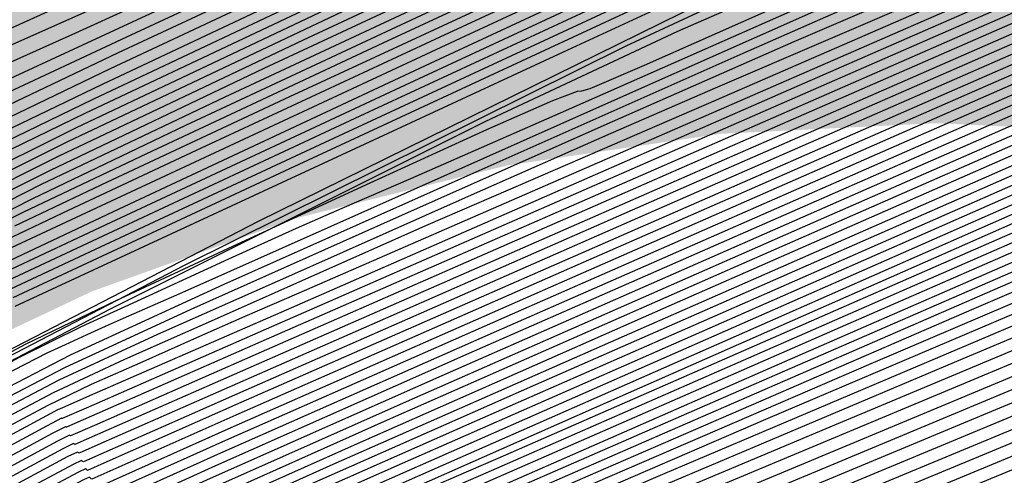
# Model space of a CAD drawing. Extents: x 3249832 to 3255657, y 13789405 to 13793316.
# Tile 404 of 656: x 3254711.84 to 3254715.19, y 13790594.18 to 13790595.73. Entities that reach past the tile are written whole.
import ezdxf

# ---------------------------------------------------------------- set-up
doc = ezdxf.new("R2010")
doc.units = 0
doc.header["$LTSCALE"] = 100
doc.header["$MEASUREMENT"] = 0
doc.linetypes.add('DASHED', pattern=[0.75, 0.5, -0.25])
for name, color, linetype in [('GRATIO_CON', 10, 'CONTINUOUS'), ('GRATIO_ICON', 7, 'CONTINUOUS'), ('PLAN', 7, 'CONTINUOUS'), ('TARGETS_EAST', 7, 'CONTINUOUS')]:
    doc.layers.add(name, color=color, linetype=linetype)

# ---------------------------------------------------------------- blocks, each defined once
blk = doc.blocks.new('Gratio_032316_contours')
at = {"layer": 'GRATIO_CON', "color": 1, "linetype": 'Continuous', "flags": 128}
for points in [[(3254727.9526, 13790603.1164), (3254724.0768, 13790601.3194), (3254720.0804, 13790599.4699), (3254716.6309, 13790597.8801), (3254714.2379, 13790596.7874), (3254712.7804, 13790596.1306), (3254711.9794, 13790595.7737), (3254711.5817, 13790595.5945), (3254711.4356, 13790595.5255), (3254711.415, 13790595.5127), (3254711.415, 13790595.5127), (3254711.2861, 13790595.4433), (3254710.3844, 13790594.968), (3254707.9373, 13790593.6786), (3254703.5595, 13790591.3695), (3254698.4131, 13790588.6459), (3254694.0471, 13790586.3158), (3254691.6227, 13790584.9859)], [(3254730.3084, 13790604.1721), (3254727.0707, 13790602.6719), (3254723.1549, 13790600.8562), (3254719.158, 13790599.0055), (3254715.7966, 13790597.4536), (3254713.6068, 13790596.4499), (3254712.4047, 13790595.9055), (3254711.826, 13790595.6471), (3254711.5529, 13790595.5241), (3254711.4526, 13790595.4767), (3254711.4383, 13790595.468), (3254711.4383, 13790595.468), (3254711.4379, 13790595.467), (3254711.4369, 13790595.4675), (3254711.4355, 13790595.4695), (3254711.3099, 13790595.4074), (3254710.4417, 13790594.9542), (3254708.089, 13790593.7175), (3254703.8816, 13790591.4998), (3254698.9359, 13790588.883), (3254694.7403, 13790586.6439), (3254692.4106, 13790585.366)], [(3254728.6217, 13790603.3192), (3254725.3069, 13790601.783), (3254721.3112, 13790599.9299), (3254717.3134, 13790598.0766), (3254714.128, 13790596.6005), (3254712.3446, 13790595.7747), (3254711.6532, 13790595.4553), (3254711.5192, 13790595.394), (3254711.4954, 13790595.3834), (3254711.4864, 13790595.3795), (3254711.4843, 13790595.3793), (3254711.4843, 13790595.3793), (3254711.4827, 13790595.3805), (3254711.4801, 13790595.3833), (3254711.4763, 13790595.3886), (3254711.3577, 13790595.3369), (3254710.5568, 13790594.9264), (3254708.3927, 13790593.7951), (3254704.5257, 13790591.7604), (3254699.9814, 13790589.3573)], [(3254727.8206, 13790602.9123), (3254724.5674, 13790601.4046), (3254720.7057, 13790599.6135), (3254716.8813, 13790597.8399), (3254713.8626, 13790596.4391), (3254712.2024, 13790595.6672), (3254711.5911, 13790595.3814), (3254711.5038, 13790595.3394), (3254711.5028, 13790595.3395), (3254711.5003, 13790595.3422), (3254711.4961, 13790595.3486), (3254711.4961, 13790595.3486), (3254711.3814, 13790595.3017), (3254710.6143, 13790594.9125), (3254708.5445, 13790593.8339), (3254704.8478, 13790591.8906), (3254700.5042, 13790589.5944), (3254696.8199, 13790587.6284), (3254694.7742, 13790586.5063), (3254694.0373, 13790586.0614), (3254693.9526, 13790585.9574), (3254693.8949, 13790585.872), (3254693.3649, 13790585.54), (3254691.8947, 13790584.7105)], [(3254729.5021, 13790603.6456), (3254727.0294, 13790602.5099), (3254723.8613, 13790601.0416), (3254720.1745, 13790599.3316), (3254716.5643, 13790597.6566), (3254713.7307, 13790596.34), (3254712.1749, 13790595.6136), (3254711.6031, 13790595.3425), (3254711.5224, 13790595.3004), (3254711.5224, 13790595.299), (3254711.5203, 13790595.3013), (3254711.5158, 13790595.3087), (3254711.5158, 13790595.3087), (3254711.4051, 13790595.2666), (3254710.6719, 13790594.8986), (3254708.6964, 13790593.8727), (3254705.1698, 13790592.0209), (3254701.0269, 13790589.8315)], [(3254728.6941, 13790603.236), (3254726.2382, 13790602.1076), (3254723.1552, 13790600.6787), (3254719.6433, 13790599.0496), (3254716.2472, 13790597.4733), (3254713.5988, 13790596.2409), (3254712.1474, 13790595.5599), (3254711.615, 13790595.3036), (3254711.5411, 13790595.2615), (3254711.5419, 13790595.2584), (3254711.5403, 13790595.2605), (3254711.5355, 13790595.2688), (3254711.5355, 13790595.2688), (3254711.4288, 13790595.2315), (3254710.7294, 13790594.8847), (3254708.8482, 13790593.9115), (3254705.4919, 13790592.1512), (3254701.5497, 13790590.0686)], [(3254728.8206, 13790603.1964), (3254727.0782, 13790602.4168), (3254724.6557, 13790601.3029), (3254721.743, 13790599.9528), (3254718.5808, 13790598.4857), (3254715.613, 13790597.1071), (3254713.3343, 13790596.0441), (3254712.0909, 13790595.4565), (3254711.6344, 13790595.2354), (3254711.5678, 13790595.2046), (3254711.4723, 13790595.1695), (3254710.8425, 13790594.8609), (3254709.151, 13790593.9907), (3254709.151, 13790593.9907), (3254706.1358, 13790592.4122), (3254702.5952, 13790590.5428), (3254699.5927, 13790588.9411), (3254697.9256, 13790588.0266), (3254697.3251, 13790587.6641), (3254697.2562, 13790587.5793), (3254697.1911, 13790587.5), (3254696.6332, 13790587.161), (3254695.0929, 13790586.2993), (3254692.3264, 13790584.7822)], [(3254728.025, 13790602.7938), (3254726.2703, 13790602.0072), (3254723.8645, 13790600.9006), (3254721.0369, 13790599.5898), (3254718.0495, 13790598.2038), (3254715.2956, 13790596.9245), (3254713.2014, 13790595.9473), (3254712.0612, 13790595.4081), (3254711.6427, 13790595.2051), (3254711.5815, 13790595.1768), (3254711.4914, 13790595.1438), (3254710.8972, 13790594.8527), (3254709.3016, 13790594.032), (3254709.3016, 13790594.032), (3254706.4575, 13790592.5433), (3254703.1179, 13790590.78)], [(3254727.2294, 13790602.3913), (3254725.4623, 13790601.5976), (3254723.0733, 13790600.4983), (3254720.3308, 13790599.2269), (3254717.5183, 13790597.9219), (3254714.9783, 13790596.7419), (3254713.0685, 13790595.8505), (3254712.0318, 13790595.3593), (3254711.6529, 13790595.1712), (3254711.6018, 13790595.137), (3254711.6032, 13790595.1327), (3254711.6019, 13790595.1342), (3254711.5971, 13790595.1426), (3254711.5102, 13790595.1165), (3254710.9512, 13790594.8447), (3254709.4518, 13790594.0736), (3254709.4518, 13790594.0736), (3254706.7791, 13790592.6743), (3254703.6406, 13790591.0173)], [(3254727.4139, 13790602.3973), (3254726.4339, 13790601.9887), (3254724.6544, 13790601.188), (3254722.2821, 13790600.0959), (3254719.6248, 13790598.8639), (3254716.987, 13790597.64), (3254714.661, 13790596.5593), (3254712.9356, 13790595.7538), (3254712.0022, 13790595.311), (3254711.6611, 13790595.1411), (3254711.6151, 13790595.11), (3254711.6164, 13790595.106), (3254711.6149, 13790595.1075), (3254711.6102, 13790595.1155), (3254711.5288, 13790595.0911), (3254711.0056, 13790594.8367), (3254709.6022, 13790594.115), (3254709.6022, 13790594.115), (3254707.1007, 13790592.8054), (3254704.1633, 13790591.2545)], [(3254723.0385, 13790600.3688), (3254720.6996, 13790599.2913), (3254718.2126, 13790598.138), (3254715.9245, 13790597.0762), (3254714.0263, 13790596.1941), (3254712.6698, 13790595.5602), (3254711.9429, 13790595.2143), (3254711.6775, 13790595.0809), (3254711.6419, 13790595.0559), (3254711.6426, 13790595.0526), (3254711.6409, 13790595.0541), (3254711.6365, 13790595.0612), (3254711.5661, 13790595.0402), (3254711.1144, 13790594.8207), (3254709.9031, 13790594.1978), (3254709.9031, 13790594.1978), (3254707.744, 13790593.0675), (3254705.2087, 13790591.7289), (3254703.0587, 13790590.5819)], [(3254722.2305, 13790599.9592), (3254719.9084, 13790598.8889), (3254717.5065, 13790597.775), (3254715.3932, 13790596.7943), (3254713.7089, 13790596.0115), (3254712.5368, 13790595.4634), (3254711.913, 13790595.166), (3254711.6853, 13790595.051), (3254711.6548, 13790595.0291), (3254711.6554, 13790595.0261), (3254711.6537, 13790595.0275), (3254711.6495, 13790595.0341), (3254711.5846, 13790595.0148), (3254711.1687, 13790594.8127), (3254710.0535, 13790594.2392), (3254710.0535, 13790594.2392), (3254708.0657, 13790593.1985), (3254705.7314, 13790591.9661), (3254703.7519, 13790590.91)], [(3254721.4226, 13790599.5496), (3254719.1172, 13790598.4866), (3254716.8004, 13790597.4121), (3254714.862, 13790596.5124), (3254713.3915, 13790595.8289), (3254712.4037, 13790595.3668), (3254711.8829, 13790595.1179), (3254711.6929, 13790595.0213), (3254711.6674, 13790595.0025), (3254711.6679, 13790594.9997), (3254711.6663, 13790595.001), (3254711.6625, 13790595.007), (3254711.6032, 13790594.9894), (3254711.2231, 13790594.8047), (3254710.204, 13790594.2806), (3254710.204, 13790594.2806), (3254708.3873, 13790593.3296), (3254706.2541, 13790592.2033), (3254704.4451, 13790591.2382), (3254703.4407, 13790590.6872)], [(3254722.456, 13790599.9757), (3254720.6146, 13790599.14), (3254718.326, 13790598.0843), (3254716.0943, 13790597.0491), (3254714.3307, 13790596.2305), (3254713.0741, 13790595.6466), (3254712.2705, 13790595.2711), (3254711.8525, 13790595.072), (3254711.7002, 13790594.9948)], [(3254721.91, 13790599.6255), (3254720.8648, 13790599.1706), (3254718.9987, 13790598.3208), (3254716.7435, 13790597.2796), (3254714.6821, 13790596.3232), (3254713.2681, 13790595.6668), (3254712.4393, 13790595.2817), (3254712.0042, 13790595.0784), (3254711.7922, 13790594.9774)], [(3254722.261, 13790599.627), (3254721.8037, 13790599.4327), (3254721.6282, 13790599.3706), (3254721.5922, 13790599.3791), (3254721.5168, 13790599.3772), (3254721.0775, 13790599.2081), (3254719.9134, 13790598.6958), (3254717.8445, 13790597.7506), (3254715.4158, 13790596.6283), (3254713.3532, 13790595.6705), (3254712.2011, 13790595.134), (3254711.7772, 13790594.9349)], [(3254722.2989, 13790599.6034), (3254721.4807, 13790599.2434), (3254721.0195, 13790599.0464), (3254720.8431, 13790598.9827), (3254720.8078, 13790598.9895), (3254720.7386, 13790598.9878), (3254720.3348, 13790598.8323), (3254719.2648, 13790598.3613), (3254717.3633, 13790597.4923), (3254715.1309, 13790596.4599), (3254713.2351, 13790595.5782), (3254712.1761, 13790595.083), (3254711.7862, 13790594.8981)], [(3254722.4969, 13790599.6507), (3254721.5263, 13790599.2236), (3254720.7004, 13790598.8597), (3254720.2353, 13790598.6602), (3254720.058, 13790598.5948), (3254720.0235, 13790598.5999), (3254719.9603, 13790598.5984), (3254719.592, 13790598.4565), (3254718.6159, 13790598.0269), (3254716.8813, 13790597.2343), (3254714.8449, 13790596.2927), (3254713.1154, 13790595.4886), (3254712.1493, 13790595.0373), (3254711.7931, 13790594.8698)], [(3254723.1236, 13790599.7999), (3254722.3697, 13790599.4925), (3254721.8125, 13790599.2648), (3254720.9699, 13790598.9001), (3254719.981, 13790598.464), (3254719.1398, 13790598.0923), (3254718.6668, 13790597.8878), (3254718.4878, 13790597.8189), (3254718.4548, 13790597.8208), (3254718.4038, 13790597.8195), (3254718.1064, 13790597.705), (3254717.3182, 13790597.3581), (3254715.9174, 13790596.7181), (3254714.2729, 13790595.958), (3254712.8762, 13790595.3091), (3254712.096, 13790594.9453), (3254711.8084, 13790594.8105)], [(3254723.981, 13790600.1189), (3254722.379, 13790599.437), (3254721.6186, 13790599.1251), (3254721.0567, 13790598.8938), (3254720.2064, 13790598.5249), (3254719.2084, 13790598.0842), (3254718.3595, 13790597.7087), (3254717.8826, 13790597.5016), (3254717.7027, 13790597.431), (3254717.6705, 13790597.4312), (3254717.6256, 13790597.4301), (3254717.3636, 13790597.3292), (3254716.6693, 13790597.0236), (3254715.4354, 13790596.46), (3254713.9869, 13790595.7906), (3254712.7566, 13790595.2193), (3254712.0693, 13790594.8992), (3254711.816, 13790594.7809)], [(3254723.2509, 13790599.7638), (3254721.6344, 13790599.0741), (3254720.8675, 13790598.7576), (3254720.3008, 13790598.5228), (3254719.4429, 13790598.1496), (3254718.4357, 13790597.7044), (3254717.5792, 13790597.325), (3254717.0984, 13790597.1153), (3254716.9177, 13790597.043), (3254716.8862, 13790597.0416), (3254716.8473, 13790597.0406), (3254716.6208, 13790596.9534), (3254716.0204, 13790596.6892), (3254714.9535, 13790596.2019), (3254713.7009, 13790595.6232), (3254712.637, 13790595.1295), (3254712.0427, 13790594.8532), (3254711.8236, 13790594.7512)], [(3254729.0362, 13790602.2469), (3254725.4223, 13790600.6687), (3254722.5208, 13790599.4087), (3254720.8898, 13790598.7112), (3254720.1164, 13790598.3902), (3254719.545, 13790598.1518), (3254718.6794, 13790597.7743), (3254717.6631, 13790597.3246), (3254716.7989, 13790596.9413), (3254716.3142, 13790596.7291), (3254716.1326, 13790596.6551), (3254716.1018, 13790596.652), (3254716.0691, 13790596.6512), (3254715.8781, 13790596.5776), (3254715.3718, 13790596.3549), (3254714.3763, 13790595.892), (3254712.6501, 13790595.0404), (3254709.9349, 13790593.6372), (3254709.9349, 13790593.6372), (3254706.1804, 13790591.6376), (3254702.1699, 13790589.4693)], [(3254727.6949, 13790601.591), (3254724.0148, 13790599.9832), (3254721.0605, 13790598.6984), (3254719.4006, 13790597.9854), (3254718.6142, 13790597.6552), (3254718.0333, 13790597.4097), (3254717.1525, 13790597.0238), (3254716.1178, 13790596.5649), (3254715.2384, 13790596.174), (3254714.7458, 13790595.9567), (3254714.5624, 13790595.8792), (3254714.5332, 13790595.8729), (3254714.5126, 13790595.8724), (3254714.3927, 13790595.8262), (3254714.075, 13790595.6864), (3254713.4228, 13790595.381), (3254712.1474, 13790594.7423), (3254709.9217, 13790593.5786), (3254709.9217, 13790593.5786), (3254706.6321, 13790591.8169), (3254703.0175, 13790589.8588)], [(3254723.3111, 13790599.6404), (3254720.3304, 13790598.3433), (3254718.6559, 13790597.6225), (3254717.8631, 13790597.2878), (3254717.2775, 13790597.0387), (3254716.389, 13790596.6485), (3254715.3452, 13790596.1851), (3254714.4581, 13790595.7903), (3254713.9616, 13790595.5705), (3254713.7773, 13790595.4913), (3254713.7489, 13790595.4833), (3254713.7344, 13790595.4829), (3254713.6501, 13790595.4505), (3254713.4266, 13790595.3522), (3254713.0295, 13790595.1708), (3254712.563, 13790594.9554), (3254712.1664, 13790594.7715), (3254712.1664, 13790594.7715), (3254711.8606, 13790594.6232), (3254711.194, 13790594.2681), (3254709.5969, 13790593.4023), (3254706.7615, 13790591.8624), (3254703.4275, 13790590.0476)], [(3254730.0083, 13790602.5362), (3254726.3537, 13790600.935), (3254722.6073, 13790599.2977), (3254719.6002, 13790597.9882), (3254717.9113, 13790597.2596), (3254717.112, 13790596.9203), (3254716.5216, 13790596.6677), (3254715.6254, 13790596.2733), (3254714.5722, 13790595.8059), (3254713.6768, 13790595.4086), (3254713.1684, 13790595.1856), (3254712.9349, 13790595.0852), (3254712.7788, 13790595.0174), (3254712.5488, 13790594.9129), (3254712.2789, 13790594.7885), (3254712.0491, 13790594.6821), (3254712.0491, 13790594.6821), (3254711.8403, 13790594.5792), (3254711.2364, 13790594.2556), (3254709.7218, 13790593.4342), (3254707.0257, 13790591.97), (3254703.8556, 13790590.2445)], [(3254729.37, 13790602.2224), (3254725.683, 13790600.6071), (3254721.9036, 13790598.9549), (3254718.8701, 13790597.6331), (3254717.1667, 13790596.8967), (3254716.3609, 13790596.5529), (3254715.7658, 13790596.2967), (3254714.8619, 13790595.898), (3254713.7998, 13790595.4257), (3254712.8972, 13790595.0235), (3254712.3907, 13790594.7984), (3254712.1916, 13790594.7105), (3254712.13, 13790594.6835), (3254712.0679, 13790594.6553), (3254711.9947, 13790594.6216), (3254711.9318, 13790594.5926), (3254711.9318, 13790594.5926), (3254711.8201, 13790594.5353), (3254711.2789, 13790594.243), (3254709.8467, 13790593.4662), (3254707.2898, 13790592.0776), (3254704.2836, 13790590.4413), (3254701.7311, 13790589.0438)], [(3254728.0935, 13790601.5949), (3254724.3417, 13790599.9511), (3254720.4961, 13790598.2694), (3254717.4098, 13790596.9228), (3254715.6856, 13790596.1745), (3254714.923, 13790595.8467), (3254714.4712, 13790595.6516), (3254713.8255, 13790595.3666), (3254713.0664, 13790595.0289), (3254712.4208, 13790594.7411), (3254712.4208, 13790594.7411), (3254711.9921, 13790594.5435), (3254711.3887, 13790594.2294), (3254710.0957, 13790593.5297), (3254707.8179, 13790592.2928), (3254705.1398, 13790590.8351), (3254702.8658, 13790589.5901), (3254701.5006, 13790588.8294), (3254700.3504, 13790588.1769), (3254698.4216, 13790587.0943), (3254695.0835, 13790585.2402), (3254691.1578, 13790583.0598)], [(3254727.4553, 13790601.2812), (3254723.6711, 13790599.6231), (3254719.7923, 13790597.9266), (3254716.6797, 13790596.5677), (3254714.9459, 13790595.8138), (3254714.2115, 13790595.4969), (3254713.849, 13790595.3403), (3254713.3639, 13790595.1261), (3254712.7935, 13790594.8724), (3254712.3082, 13790594.6561), (3254712.3082, 13790594.6561), (3254711.973, 13790594.5008), (3254711.4311, 13790594.2169), (3254710.2205, 13790593.5616), (3254708.082, 13790592.4004), (3254705.5678, 13790591.0319), (3254703.4331, 13790589.8632), (3254702.1447, 13790589.1453), (3254701.0168, 13790588.5062), (3254699.0756, 13790587.4179), (3254695.7086, 13790585.5484), (3254691.7488, 13790583.3497)], [(3254729.8748, 13790602.3099), (3254726.817, 13790600.9674), (3254723.0005, 13790599.2951), (3254719.0886, 13790597.5838), (3254715.9495, 13790596.2126), (3254714.2062, 13790595.4531), (3254713.5, 13790595.1471), (3254713.2268, 13790595.0289), (3254712.9023, 13790594.8857), (3254712.5206, 13790594.716), (3254712.1956, 13790594.5712), (3254712.1956, 13790594.5712), (3254711.9539, 13790594.4581), (3254711.4735, 13790594.2045), (3254710.3453, 13790593.5936), (3254708.3462, 13790592.508), (3254705.9959, 13790591.2288), (3254704.0004, 13790590.1363), (3254702.7887, 13790589.4612), (3254701.6833, 13790588.8355), (3254699.7297, 13790587.7415), (3254696.3336, 13790585.8567), (3254692.3397, 13790583.6396)], [(3254729.2625, 13790602.0076), (3254726.1788, 13790600.6537), (3254722.3298, 13790598.9672), (3254718.3848, 13790597.2411), (3254715.2194, 13790595.8575), (3254713.4666, 13790595.0924), (3254712.7885, 13790594.7973), (3254712.6046, 13790594.7176), (3254712.4407, 13790594.6452), (3254712.2478, 13790594.5595), (3254712.083, 13790594.4863), (3254712.083, 13790594.4863), (3254711.9348, 13790594.4153), (3254711.5159, 13790594.192), (3254710.4702, 13790593.6255), (3254708.6103, 13790592.6157), (3254706.424, 13790591.4257), (3254704.5677, 13790590.4094), (3254703.4328, 13790589.7771), (3254702.3497, 13790589.1649), (3254700.3838, 13790588.0651), (3254696.9586, 13790586.165), (3254692.9307, 13790583.9295), (3254689.5148, 13790582.0184)], [(3254728.075, 13790601.4191), (3254725.0273, 13790600.0809), (3254721.271, 13790598.4348), (3254717.4449, 13790596.7603), (3254714.384, 13790595.4213), (3254712.6952, 13790594.6825), (3254712.073, 13790594.4101), (3254711.9841, 13790594.3711), (3254711.9839, 13790594.3712), (3254711.9831, 13790594.3715), (3254711.9816, 13790594.3716), (3254711.9327, 13790594.3461), (3254711.6047, 13790594.169), (3254710.7195, 13790593.6892), (3254710.7195, 13790593.6892), (3254709.1385, 13790592.8309), (3254707.2801, 13790591.8194), (3254705.7023, 13790590.9556), (3254704.7208, 13790590.4089), (3254703.6825, 13790589.8235), (3254701.6919, 13790588.7124), (3254698.2087, 13790586.7815), (3254694.1126, 13790584.5093), (3254690.6385, 13790582.5672)], [(3254727.5005, 13790601.1333), (3254724.5166, 13790599.8229), (3254720.8886, 13790598.2329), (3254717.2183, 13790596.6264), (3254714.2915, 13790595.3459), (3254712.6779, 13790594.6395), (3254712.0835, 13790594.3789), (3254711.9985, 13790594.3415), (3254711.9981, 13790594.3419), (3254711.9971, 13790594.3425), (3254711.9953, 13790594.3429), (3254711.9505, 13790594.3199), (3254711.6513, 13790594.1585), (3254710.8441, 13790593.7211), (3254710.8441, 13790593.7211), (3254709.4025, 13790592.9385), (3254707.7082, 13790592.0163), (3254706.2696, 13790591.2287), (3254705.3649, 13790590.7248), (3254704.3489, 13790590.1529), (3254702.3459, 13790589.036), (3254698.8337, 13790587.0898), (3254694.7036, 13790584.7992), (3254691.2003, 13790582.8416)], [(3254729.3867, 13790601.9249), (3254726.926, 13790600.8474), (3254724.0059, 13790599.565), (3254720.5062, 13790598.0309), (3254716.9917, 13790596.4925), (3254714.199, 13790595.2705), (3254712.6606, 13790594.5966), (3254712.094, 13790594.3478), (3254712.0129, 13790594.312), (3254712.0123, 13790594.3125), (3254712.011, 13790594.3135), (3254712.009, 13790594.3143), (3254711.9683, 13790594.2937), (3254711.6978, 13790594.148), (3254710.9687, 13790593.7529), (3254710.9687, 13790593.7529), (3254709.6666, 13790593.0461), (3254708.1362, 13790592.2132), (3254706.837, 13790591.5019), (3254706.0089, 13790591.0407), (3254705.0153, 13790590.4822), (3254703, 13790589.3596)], [(3254728.8, 13790601.6338), (3254726.3515, 13790600.5616), (3254723.4953, 13790599.307), (3254720.1238, 13790597.829), (3254716.7651, 13790596.3587), (3254714.1065, 13790595.195), (3254712.6433, 13790594.5537), (3254712.1044, 13790594.3166), (3254712.0273, 13790594.2825), (3254712.0265, 13790594.2832), (3254712.0249, 13790594.2845), (3254712.0228, 13790594.2857), (3254711.986, 13790594.2676), (3254711.7444, 13790594.1376), (3254711.0932, 13790593.7848), (3254711.0932, 13790593.7848), (3254709.9307, 13790593.1537), (3254708.5643, 13790592.4101), (3254707.4043, 13790591.775), (3254706.653, 13790591.3566), (3254705.6817, 13790590.8115), (3254703.6541, 13790589.6833)], [(3254727.6266, 13790601.0515), (3254725.2025, 13790599.99), (3254722.4739, 13790598.7911), (3254719.3589, 13790597.4252), (3254716.312, 13790596.091), (3254713.9215, 13790595.0442), (3254712.6087, 13790594.4678), (3254712.1253, 13790594.2544), (3254712.0561, 13790594.2234), (3254712.0547, 13790594.2244), (3254712.0525, 13790594.2265), (3254712.0498, 13790594.2283), (3254712.0498, 13790594.2283), (3254712.0212, 13790594.2151), (3254711.8372, 13790594.1165), (3254711.3423, 13790593.8485), (3254710.4587, 13790593.3689), (3254709.4204, 13790592.8038), (3254708.5389, 13790592.3212), (3254707.9411, 13790591.9884), (3254707.0145, 13790591.4702), (3254704.9622, 13790590.3305), (3254701.3338, 13790588.3229)], [(3254729.3892, 13790601.7773), (3254727.0398, 13790600.7603), (3254724.6281, 13790599.7042), (3254721.9633, 13790598.5332), (3254718.9765, 13790597.2233), (3254716.0854, 13790595.9571), (3254713.829, 13790594.9687), (3254712.5914, 13790594.4249), (3254712.1358, 13790594.2232), (3254712.0705, 13790594.1939), (3254712.0691, 13790594.1951), (3254712.0666, 13790594.1975), (3254712.0638, 13790594.1998), (3254712.0392, 13790594.189), (3254711.8839, 13790594.1061), (3254711.4669, 13790593.8804), (3254711.4669, 13790593.8804), (3254710.7228, 13790593.4765), (3254709.8485, 13790593.0007), (3254709.1062, 13790592.5943), (3254708.5851, 13790592.3043), (3254707.681, 13790591.7995), (3254705.6162, 13790590.6541), (3254701.9588, 13790588.6311)], [(3254728.8165, 13790601.4922), (3254726.4531, 13790600.4692), (3254724.0536, 13790599.4184), (3254721.4526, 13790598.2752), (3254718.5941, 13790597.0214), (3254715.8588, 13790595.8233), (3254713.7365, 13790594.8933), (3254712.574, 13790594.382), (3254712.1462, 13790594.1921), (3254712.0848, 13790594.1643), (3254712.0829, 13790594.1657), (3254712.08, 13790594.1684), (3254712.0769, 13790594.1711), (3254712.0564, 13790594.1627), (3254711.9301, 13790594.0955), (3254711.5913, 13790593.9122), (3254711.5913, 13790593.9122), (3254710.9868, 13790593.5841), (3254710.2765, 13790593.1975), (3254709.6735, 13790592.8674), (3254709.2292, 13790592.6203), (3254708.3474, 13790592.1289), (3254706.2703, 13790590.9778), (3254702.5839, 13790588.9394)], [(3254725.8664, 13790600.178), (3254723.4791, 13790599.1326), (3254720.9419, 13790598.0173), (3254718.2117, 13790596.8195), (3254715.6322, 13790595.6894), (3254713.644, 13790594.8178), (3254712.5568, 13790594.339), (3254712.157, 13790594.1606), (3254712.1002, 13790594.1338), (3254712.0995, 13790594.134), (3254712.0977, 13790594.1359), (3254712.0955, 13790594.1384), (3254712.0932, 13790594.1407), (3254712.0909, 13790594.1426), (3254712.0888, 13790594.1438), (3254712.0733, 13790594.1369), (3254711.9763, 13790594.085), (3254711.7157, 13790593.944)], [(3254724.693, 13790599.5957), (3254722.3301, 13790598.5609), (3254719.9206, 13790597.5014), (3254717.4469, 13790596.4157), (3254715.179, 13790595.4217), (3254713.459, 13790594.667), (3254712.5222, 13790594.2531), (3254712.1781, 13790594.0981), (3254712.1297, 13790594.0737), (3254712.1295, 13790594.0732), (3254712.128, 13790594.0747), (3254712.1254, 13790594.0773), (3254712.1165, 13790594.0775), (3254712.0747, 13790594.0599), (3254711.968, 13790594.006), (3254711.7806, 13790593.9065), (3254711.5615, 13790593.7882), (3254711.3758, 13790593.6868), (3254711.3758, 13790593.6868), (3254711.1614, 13790593.568), (3254710.3466, 13790593.1169), (3254708.2325, 13790591.9486), (3254704.459, 13790589.8642), (3254700.0222, 13790587.4082)], [(3254726.5259, 13790600.3518), (3254724.1062, 13790599.3046), (3254721.7556, 13790598.2751), (3254719.4099, 13790597.2434), (3254717.0644, 13790596.2138), (3254714.9524, 13790595.2878), (3254713.3665, 13790594.5915), (3254712.5049, 13790594.2102), (3254712.1887, 13790594.0668), (3254712.1445, 13790594.0437), (3254712.1445, 13790594.0428), (3254712.1431, 13790594.044), (3254712.1402, 13790594.0467), (3254712.1348, 13790594.0496), (3254712.121, 13790594.0481), (3254712.0917, 13790594.0371), (3254712.0917, 13790594.0371), (3254712.0437, 13790594.0138), (3254711.9888, 13790593.9849), (3254711.9428, 13790593.9599), (3254711.8053, 13790593.8839)], [(3254728.4581, 13790601.1322), (3254725.9533, 13790600.0668), (3254723.5195, 13790599.0134), (3254721.1811, 13790597.9893), (3254718.8992, 13790596.9855), (3254716.682, 13790596.0119), (3254714.7258, 13790595.154), (3254713.274, 13790594.5161), (3254712.4875, 13790594.1673), (3254712.1986, 13790594.0362), (3254712.1568, 13790594.0159), (3254712.154, 13790594.0172), (3254712.1496, 13790594.0208), (3254712.1454, 13790594.025), (3254712.1454, 13790594.025), (3254712.1424, 13790594.0282), (3254712.1406, 13790594.0302), (3254712.1397, 13790594.0313), (3254712.0294, 13790593.9709), (3254711.2596, 13790593.5459), (3254709.1704, 13790592.3925), (3254705.4322, 13790590.3282), (3254701.0369, 13790587.8958)], [(3254727.9043, 13790600.8552), (3254725.3806, 13790599.7817), (3254722.9328, 13790598.7223), (3254720.6067, 13790597.7035), (3254718.3886, 13790596.7275), (3254716.2996, 13790595.81), (3254714.4992, 13790595.0201), (3254713.1815, 13790594.4407), (3254712.4703, 13790594.1244), (3254712.2093, 13790594.0047), (3254712.1722, 13790593.9853), (3254712.1704, 13790593.9856), (3254712.1669, 13790593.9885), (3254712.1629, 13790593.9927), (3254712.1629, 13790593.9927), (3254712.1592, 13790593.9971), (3254712.1562, 13790594.0008), (3254712.1542, 13790594.0033), (3254712.0466, 13790593.9452), (3254711.2994, 13790593.5325), (3254709.272, 13790592.4126), (3254705.6441, 13790590.4089), (3254701.3784, 13790588.0481)], [(3254729.1474, 13790601.2807), (3254726.7967, 13790600.3012), (3254724.2353, 13790599.2115), (3254721.7594, 13790598.14), (3254719.4577, 13790597.1319), (3254717.3672, 13790596.2116), (3254715.5348, 13790595.4061), (3254714.0461, 13790594.7524), (3254712.9965, 13790594.2898), (3254712.4356, 13790594.0386), (3254712.2297, 13790593.9434), (3254712.1993, 13790593.9293), (3254712.195, 13790593.9336), (3254712.1891, 13790593.9407), (3254712.1839, 13790593.9467), (3254712.1839, 13790593.9467), (3254712.0812, 13790593.8936), (3254711.3791, 13790593.5056), (3254709.4751, 13790592.4528), (3254706.0678, 13790590.5702), (3254702.0613, 13790588.3526)], [(3254728.6107, 13790601.0112), (3254726.2429, 13790600.0242), (3254723.6627, 13790598.9264), (3254721.1727, 13790597.8488), (3254718.8832, 13790596.846), (3254716.8566, 13790595.9536), (3254715.1524, 13790595.2042), (3254713.8195, 13790594.6186), (3254712.9039, 13790594.2144), (3254712.4183, 13790593.9958), (3254712.2402, 13790593.9124), (3254712.2137, 13790593.9002), (3254712.2092, 13790593.9051), (3254712.203, 13790593.913), (3254712.1976, 13790593.9195), (3254712.1976, 13790593.9195), (3254712.0982, 13790593.8681), (3254711.4189, 13790593.4922), (3254709.5766, 13790592.4729), (3254706.2796, 13790590.6509), (3254702.4028, 13790588.5048)], [(3254728.0741, 13790600.7417), (3254725.689, 13790599.7472), (3254723.09, 13790598.6413), (3254720.5859, 13790597.5577), (3254718.3087, 13790596.5602), (3254716.3459, 13790595.6957), (3254714.7699, 13790595.0024), (3254713.5927, 13790594.485), (3254712.811, 13790594.1398), (3254712.4001, 13790593.9549), (3254712.2492, 13790593.8846), (3254712.2264, 13790593.8747), (3254712.222, 13790593.8798), (3254712.216, 13790593.8873), (3254712.2109, 13790593.8932), (3254712.2109, 13790593.8932), (3254712.115, 13790593.8429), (3254711.4587, 13790593.4788), (3254709.6782, 13790592.493), (3254706.4915, 13790590.7315), (3254702.7443, 13790588.6571)], [(3254727.5374, 13790600.4722), (3254725.1352, 13790599.4702), (3254722.5174, 13790598.3563), (3254719.9992, 13790597.2665), (3254717.7342, 13790596.2744), (3254715.8352, 13790595.4377), (3254714.3875, 13790594.8005), (3254713.366, 13790594.3514), (3254712.7181, 13790594.0653), (3254712.3818, 13790593.9141), (3254712.2583, 13790593.8567), (3254712.2392, 13790593.8493), (3254712.2347, 13790593.8544), (3254712.2289, 13790593.8616), (3254712.2242, 13790593.8669), (3254712.2242, 13790593.8669), (3254712.1318, 13790593.8176), (3254711.4985, 13790593.4654), (3254709.7798, 13790592.5131), (3254706.7034, 13790590.8122), (3254703.0858, 13790588.8094)], [(3254728.3201, 13790600.6841), (3254726.4641, 13790599.9332), (3254724.0276, 13790598.9161), (3254721.3721, 13790597.7861), (3254718.8258, 13790596.6842), (3254716.5852, 13790595.7028), (3254714.8139, 13790594.9218), (3254713.6227, 13790594.3967), (3254712.9126, 13790594.0842), (3254712.5323, 13790593.9163), (3254712.3454, 13790593.8323), (3254712.2764, 13790593.801), (3254712.2646, 13790593.7983), (3254712.2603, 13790593.8037), (3254712.2549, 13790593.8102), (3254712.2508, 13790593.8143), (3254712.2508, 13790593.8143), (3254712.1655, 13790593.7672), (3254711.5781, 13790593.4387), (3254709.9829, 13790592.5533), (3254707.1271, 13790590.9735), (3254703.7687, 13790589.1139)], [(3254727.7962, 13790600.4207), (3254725.9274, 13790599.6638), (3254723.4738, 13790598.6391), (3254720.7994, 13790597.501), (3254718.2391, 13790596.3931), (3254716.0108, 13790595.417), (3254714.3032, 13790594.6639), (3254713.2402, 13790594.1949), (3254712.6859, 13790593.9506), (3254712.4394, 13790593.8418), (3254712.3272, 13790593.7915), (3254712.2854, 13790593.7731), (3254712.2774, 13790593.7728), (3254712.273, 13790593.7783), (3254712.2679, 13790593.7845), (3254712.2641, 13790593.788), (3254712.2641, 13790593.788), (3254712.1824, 13790593.742), (3254711.6179, 13790593.4253), (3254710.0844, 13790592.5734), (3254707.339, 13790591.0542), (3254704.1102, 13790589.2662)], [(3254727.2723, 13790600.1574), (3254725.3908, 13790599.3943), (3254722.92, 13790598.3621), (3254720.2268, 13790597.2159), (3254717.6524, 13790596.1019), (3254715.4363, 13790595.1312), (3254713.7925, 13790594.4059), (3254712.8578, 13790593.993), (3254712.4592, 13790593.817), (3254712.3465, 13790593.7673), (3254712.309, 13790593.7506), (3254712.2944, 13790593.7453), (3254712.2901, 13790593.7474), (3254712.2858, 13790593.753), (3254712.2809, 13790593.7588), (3254712.2774, 13790593.7617), (3254712.2774, 13790593.7617), (3254712.1992, 13790593.7168), (3254711.6576, 13790593.4119), (3254710.186, 13790592.5935), (3254707.5508, 13790591.1348), (3254704.4517, 13790589.4184), (3254701.8214, 13790587.9539)], [(3254727.8072, 13790600.2934), (3254726.7484, 13790599.8941), (3254724.8561, 13790599.1257), (3254722.3819, 13790598.0921), (3254719.7073, 13790596.9544), (3254717.1838, 13790595.8632), (3254715.044, 13790594.9278), (3254713.4912, 13790594.2469), (3254712.6507, 13790593.8829), (3254712.338, 13790593.7523), (3254712.2908, 13790593.7353), (3254712.2908, 13790593.7353), (3254712.2161, 13790593.6915), (3254711.6974, 13790593.3986), (3254710.2876, 13790592.6136), (3254707.7627, 13790591.2155), (3254704.7932, 13790589.5707), (3254702.2728, 13790588.1673)], [(3254727.2696, 13790599.9349), (3254726.7726, 13790599.7752), (3254725.7006, 13790599.3675), (3254723.7906, 13790598.5902), (3254721.3374, 13790597.5659), (3254718.7749, 13790596.4783), (3254716.4834, 13790595.4901), (3254714.6282, 13790594.6806), (3254713.3211, 13790594.1082), (3254712.6186, 13790593.805), (3254712.357, 13790593.6966), (3254712.3175, 13790593.6822), (3254712.3175, 13790593.6822), (3254712.2498, 13790593.6409), (3254711.777, 13790593.3718), (3254710.4907, 13790592.6538), (3254708.1864, 13790591.3768), (3254705.4761, 13790589.8752), (3254703.1757, 13790588.5943)], [(3254727.0807, 13790599.7752), (3254726.7549, 13790599.6786), (3254726.2553, 13790599.5161), (3254725.1767, 13790599.1041), (3254723.2579, 13790598.3224), (3254720.8151, 13790597.3029), (3254718.3087, 13790596.2403), (3254716.1333, 13790595.3034), (3254714.4209, 13790594.5562), (3254713.238, 13790594.0364), (3254712.6066, 13790593.7608), (3254712.3723, 13790593.6619), (3254712.3364, 13790593.6517), (3254712.3332, 13790593.6561), (3254712.3307, 13790593.6587), (3254712.3297, 13790593.6577), (3254712.3297, 13790593.6577), (3254712.2663, 13790593.6163), (3254711.8167, 13790593.3585), (3254710.5922, 13790592.6739), (3254708.3983, 13790591.4575), (3254705.8176, 13790590.0275), (3254703.6272, 13790588.8077)], [(3254727.5778, 13790599.9064), (3254727.0341, 13790599.6935), (3254726.5674, 13790599.5209), (3254726.2401, 13790599.4223), (3254725.738, 13790599.257), (3254724.6527, 13790598.8408), (3254722.7252, 13790598.0547), (3254720.2928, 13790597.0398), (3254717.8425, 13790596.0023), (3254715.783, 13790595.117), (3254714.2124, 13790594.4333), (3254713.151, 13790593.9696), (3254712.5865, 13790593.7271), (3254712.376, 13790593.6409), (3254712.3443, 13790593.6291), (3254712.3443, 13790593.6291), (3254712.2835, 13790593.5903), (3254711.8566, 13790593.345), (3254710.6938, 13790592.694), (3254708.6101, 13790591.5381), (3254706.1591, 13790590.1797), (3254704.0786, 13790589.0212)], [(3254727.5381, 13790599.8339), (3254727.0707, 13790599.656), (3254726.5235, 13790599.4412), (3254726.0541, 13790599.2667), (3254725.7253, 13790599.166), (3254725.2207, 13790598.9979), (3254724.1288, 13790598.5775), (3254722.1925, 13790597.787), (3254719.7706, 13790596.7767), (3254717.3762, 13790595.7642), (3254715.4328, 13790594.9304), (3254714.0045, 13790594.3097), (3254713.066, 13790593.9002), (3254712.5704, 13790593.6882), (3254712.3855, 13790593.613), (3254712.3576, 13790593.6025), (3254712.3576, 13790593.6025), (3254712.3004, 13790593.565), (3254711.8964, 13790593.3317), (3254710.7953, 13790592.7141), (3254708.822, 13790591.6188), (3254706.5006, 13790590.332), (3254704.5301, 13790589.2347), (3254703.4347, 13790588.6126)], [(3254723.081, 13790598.0508), (3254721.127, 13790597.2515), (3254718.726, 13790596.2506), (3254716.4438, 13790595.2882), (3254714.7324, 13790594.5572), (3254713.5887, 13790594.0625), (3254712.8959, 13790593.7616), (3254712.5383, 13790593.6104), (3254712.4044, 13790593.5578), (3254712.384, 13790593.551), (3254712.384, 13790593.551), (3254712.3849, 13790593.5465), (3254712.3876, 13790593.5383), (3254712.3905, 13790593.5298), (3254712.3409, 13790593.495), (3254711.9807, 13790593.2917), (3254711.0007, 13790592.7482)], [(3254722.5571, 13790597.7875), (3254720.5943, 13790596.9837), (3254718.2038, 13790595.9875), (3254715.9776, 13790595.0502), (3254714.3822, 13790594.3706), (3254713.3809, 13790593.9386), (3254712.8112, 13790593.6914), (3254712.5229, 13790593.5695), (3254712.415, 13790593.527), (3254712.3986, 13790593.5211), (3254712.3996, 13790593.5167), (3254712.4021, 13790593.5091), (3254712.4048, 13790593.5011), (3254712.4048, 13790593.5011), (3254712.3583, 13790593.4683), (3254712.0208, 13790593.2775), (3254711.1023, 13790592.768)], [(3254722.0332, 13790597.5242), (3254720.0616, 13790596.716), (3254717.6815, 13790595.7244), (3254715.5114, 13790594.8121), (3254714.032, 13790594.184), (3254713.1731, 13790593.8147), (3254712.7265, 13790593.6211), (3254712.5076, 13790593.5286), (3254712.4256, 13790593.4961), (3254712.4132, 13790593.491), (3254712.4143, 13790593.4867), (3254712.4166, 13790593.4797), (3254712.419, 13790593.4723), (3254712.419, 13790593.4723), (3254712.3757, 13790593.4417), (3254712.0608, 13790593.2634), (3254711.204, 13790592.7878)], [(3254722.6342, 13790597.7024), (3254721.5093, 13790597.2609), (3254719.5289, 13790596.4483), (3254717.1592, 13790595.4614), (3254715.0452, 13790594.5741), (3254713.6819, 13790593.9974), (3254712.9654, 13790593.6909), (3254712.642, 13790593.551), (3254712.4926, 13790593.488), (3254712.4364, 13790593.4667), (3254712.4271, 13790593.4656), (3254712.4261, 13790593.4667), (3254712.426, 13790593.466), (3254712.4268, 13790593.4629), (3254712.4287, 13790593.4573), (3254712.431, 13790593.4503), (3254712.4333, 13790593.4435), (3254712.4333, 13790593.4435), (3254712.3931, 13790593.415), (3254712.1009, 13790593.2493), (3254711.3057, 13790592.8075)], [(3254722.122, 13790597.3717), (3254721.5996, 13790597.1842), (3254720.4615, 13790596.7342), (3254718.4634, 13790595.9128), (3254716.1145, 13790594.9352), (3254714.1123, 13790594.0981), (3254712.9806, 13790593.6242), (3254712.5486, 13790593.4422), (3254712.4719, 13790593.4073), (3254712.4627, 13790593.3986), (3254712.4607, 13790593.3917), (3254712.4619, 13790593.386), (3254712.4619, 13790593.386), (3254712.4279, 13790593.3616), (3254712.181, 13790593.221), (3254711.509, 13790592.8471)], [(3254722.4392, 13790597.4231), (3254721.9479, 13790597.2327), (3254721.6104, 13790597.1167), (3254721.1072, 13790596.9355), (3254720.0215, 13790596.506), (3254718.1173, 13790595.7231), (3254715.8817, 13790594.7929), (3254713.9827, 13790593.9998), (3254712.9212, 13790593.5569), (3254712.5296, 13790593.3945), (3254712.4729, 13790593.3721), (3254712.4722, 13790593.3724), (3254712.472, 13790593.3712), (3254712.4727, 13790593.3678), (3254712.4421, 13790593.344), (3254712.219, 13790593.2127), (3254711.6098, 13790592.8695)], [(3254722.5068, 13790597.403), (3254721.9287, 13790597.1709), (3254721.4346, 13790596.9785), (3254721.0993, 13790596.8619), (3254720.6192, 13790596.6887), (3254719.5964, 13790596.284), (3254717.8041, 13790595.5472), (3254715.6997, 13790594.672), (3254713.9119, 13790593.9261), (3254712.9121, 13790593.5106), (3254712.5426, 13790593.3593), (3254712.4885, 13790593.3395), (3254712.4875, 13790593.3405), (3254712.4872, 13790593.3397), (3254712.4877, 13790593.3367), (3254712.4602, 13790593.3153), (3254712.2595, 13790593.1972), (3254711.7116, 13790592.8887)], [(3254727.3499, 13790599.0422), (3254726.7919, 13790598.8668), (3254725.8116, 13790598.5182), (3254724.6621, 13790598.1005), (3254723.6836, 13790597.7483), (3254723.1173, 13790597.5558), (3254722.8065, 13790597.4577), (3254722.4956, 13790597.3483), (3254721.9997, 13790597.1527), (3254721.4181, 13790596.9186), (3254720.9213, 13790596.7243), (3254720.5882, 13790596.6071), (3254720.1312, 13790596.4418), (3254719.1713, 13790596.0621), (3254717.4909, 13790595.3712), (3254715.5177, 13790594.551), (3254713.841, 13790593.8524), (3254712.9027, 13790593.464), (3254712.5553, 13790593.3227), (3254712.5045, 13790593.3028), (3254712.4788, 13790593.2858), (3254712.3001, 13790593.1817), (3254711.8135, 13790592.9079)], [(3254722.1147, 13790597.0652), (3254721.8011, 13790596.9637), (3254721.4871, 13790596.8511), (3254720.9854, 13790596.652), (3254720.397, 13790596.4141), (3254719.8948, 13790596.2158), (3254719.566, 13790596.0976), (3254719.1551, 13790595.9481), (3254718.321, 13790595.6181), (3254716.8644, 13790595.0194), (3254715.1539, 13790594.309), (3254713.6997, 13790593.7052), (3254712.8847, 13790593.3715), (3254712.5816, 13790593.2526), (3254712.5358, 13790593.2387), (3254712.5153, 13790593.2279), (3254712.3812, 13790593.1508), (3254712.0173, 13790592.9462), (3254712.0173, 13790592.9462), (3254711.3653, 13790592.584)], [(3254722.1892, 13790597.0186), (3254721.6134, 13790596.8199), (3254721.2983, 13790596.7167), (3254720.9828, 13790596.6026), (3254720.4783, 13790596.4017), (3254719.8865, 13790596.1618), (3254719.3815, 13790595.9615), (3254719.0549, 13790595.8428), (3254718.6671, 13790595.7013), (3254717.8959, 13790595.3961), (3254716.5512, 13790594.8435), (3254714.972, 13790594.1881), (3254713.629, 13790593.6316), (3254712.8756, 13790593.3253), (3254712.5947, 13790593.2176), (3254712.5512, 13790593.2066), (3254712.5335, 13790593.1989), (3254712.4217, 13790593.1354), (3254712.1191, 13790592.9654), (3254712.1191, 13790592.9654), (3254711.5773, 13790592.6644)], [(3254722.6931, 13790597.1386), (3254721.691, 13790596.7754), (3254721.1121, 13790596.5745), (3254720.7956, 13790596.4697), (3254720.4786, 13790596.354), (3254719.9712, 13790596.1514), (3254719.376, 13790595.9096), (3254718.8682, 13790595.7073), (3254718.5438, 13790595.588), (3254718.179, 13790595.4544), (3254717.4707, 13790595.1741), (3254716.238, 13790594.6676), (3254714.79, 13790594.0671), (3254713.5582, 13790593.558), (3254712.8665, 13790593.2791), (3254712.6075, 13790593.1826), (3254712.5665, 13790593.1747), (3254712.5515, 13790593.17), (3254712.462, 13790593.12), (3254712.2209, 13790592.9847), (3254712.2209, 13790592.9847), (3254711.7893, 13790592.7447)], [(3254722.2009, 13790596.8981), (3254721.1929, 13790596.5321), (3254720.6108, 13790596.3292), (3254720.2929, 13790596.2227), (3254719.9743, 13790596.1054), (3254719.4641, 13790595.901), (3254718.8654, 13790595.6573), (3254718.355, 13790595.453), (3254718.0327, 13790595.3332), (3254717.691, 13790595.2076), (3254717.0456, 13790594.9521), (3254715.9248, 13790594.4916), (3254714.6081, 13790593.9461), (3254713.4875, 13790593.4844), (3254712.8573, 13790593.2329), (3254712.6204, 13790593.1477), (3254712.5818, 13790593.1427), (3254712.5694, 13790593.1412), (3254712.5024, 13790593.1046), (3254712.3227, 13790593.0039), (3254712.3227, 13790593.0039), (3254712.0012, 13790592.8252), (3254711.6231, 13790592.615)]]:
    blk.add_lwpolyline(points, dxfattribs=at)
at = {"layer": 'GRATIO_ICON', "color": 7, "linetype": 'Continuous', "flags": 128}
for points in [[(3254729.4651, 13790603.7457), (3254726.1888, 13790602.2275), (3254722.233, 13790600.3931), (3254718.2357, 13790598.541), (3254714.9623, 13790597.027), (3254712.9757, 13790596.1123), (3254712.0289, 13790595.6804), (3254711.6726, 13790595.5206), (3254711.5242, 13790595.4538), (3254711.4695, 13790595.4281), (3254711.4613, 13790595.4236), (3254711.4613, 13790595.4236), (3254711.4603, 13790595.4237), (3254711.4585, 13790595.4254), (3254711.4559, 13790595.4291), (3254711.3338, 13790595.3721), (3254710.4993, 13790594.9403), (3254708.2409, 13790593.7563), (3254704.2036, 13790591.6301), (3254699.4586, 13790589.1201), (3254695.4335, 13790586.9721), (3254693.1984, 13790585.7461), (3254692.3933, 13790585.26)], [(3254727.8862, 13790602.8264), (3254725.447, 13790601.7053), (3254722.4491, 13790600.3157), (3254719.1121, 13790598.7676), (3254715.9302, 13790597.29), (3254713.4668, 13790596.1418), (3254712.1197, 13790595.5068), (3254711.6248, 13790595.2687), (3254711.5525, 13790595.2359), (3254711.452, 13790595.1983), (3254710.787, 13790594.8709), (3254709.0001, 13790593.9502), (3254709.0001, 13790593.9502), (3254705.814, 13790592.2814), (3254702.0724, 13790590.3057), (3254698.8995, 13790588.6129), (3254697.1378, 13790587.6465), (3254696.5032, 13790587.2634), (3254696.4303, 13790587.1738), (3254696.3671, 13790587.093), (3254695.8161, 13790586.7558), (3254694.2934, 13790585.9021), (3254691.5575, 13790584.4009)], [(3254727.0825, 13790602.1062), (3254727.0083, 13790602.1236), (3254726.6276, 13790602.0013), (3254725.6383, 13790601.5861), (3254723.8464, 13790600.7784), (3254721.4909, 13790599.6936), (3254718.9187, 13790598.5009), (3254716.4558, 13790597.3581), (3254714.3436, 13790596.3767), (3254712.8027, 13790595.657), (3254711.9725, 13790595.2626), (3254711.6693, 13790595.111), (3254711.6285, 13790595.0829), (3254711.6295, 13790595.0793), (3254711.6279, 13790595.0808), (3254711.6234, 13790595.0883), (3254711.5475, 13790595.0657), (3254711.06, 13790594.8287), (3254709.7527, 13790594.1564), (3254709.7527, 13790594.1564), (3254707.4224, 13790592.9364), (3254704.686, 13790591.4917), (3254702.3655, 13790590.2537)], [(3254721.6604, 13790599.5732), (3254719.8066, 13790598.7304), (3254717.5347, 13790597.682), (3254715.3882, 13790596.6862), (3254713.7994, 13790595.9486), (3254712.7567, 13790595.4641), (3254712.1374, 13790595.1747), (3254711.8224, 13790595.0247)], [(3254722.5683, 13790599.6359), (3254721.7334, 13790599.2754), (3254720.7536, 13790598.8438), (3254719.9201, 13790598.476), (3254719.4511, 13790598.274), (3254719.2729, 13790598.2068), (3254719.2392, 13790598.2104), (3254719.1821, 13790598.2089), (3254718.8492, 13790598.0807), (3254717.9671, 13790597.6925), (3254716.3993, 13790596.9762), (3254714.5589, 13790596.1254), (3254712.9958, 13790595.3989), (3254712.1227, 13790594.9913), (3254711.8008, 13790594.8402)], [(3254728.3656, 13790601.919), (3254724.7186, 13790600.326), (3254721.7906, 13790599.0535), (3254720.1452, 13790598.3483), (3254719.3653, 13790598.0227), (3254718.7891, 13790597.7807), (3254717.9159, 13790597.399), (3254716.8905, 13790596.9447), (3254716.0187, 13790596.5576), (3254715.53, 13790596.3429), (3254715.3475, 13790596.2672), (3254715.3175, 13790596.2625), (3254715.2909, 13790596.2618), (3254715.1354, 13790596.2019), (3254714.7234, 13790596.0206), (3254713.8996, 13790595.6365), (3254712.3987, 13790594.8914), (3254709.9283, 13790593.6079), (3254709.9283, 13790593.6079), (3254706.4063, 13790591.7272), (3254702.5937, 13790589.664)], [(3254728.7318, 13790601.9087), (3254725.0124, 13790600.2791), (3254721.1998, 13790598.6121), (3254718.1399, 13790597.278), (3254716.4252, 13790596.5352), (3254715.6345, 13790596.1965), (3254715.0934, 13790595.963), (3254714.2871, 13790595.607), (3254713.3392, 13790595.1854), (3254712.5334, 13790594.826), (3254712.5334, 13790594.826), (3254712.0112, 13790594.5863), (3254711.3463, 13790594.2419), (3254709.9709, 13790593.4978), (3254707.5538, 13790592.1852), (3254704.7117, 13790590.6382), (3254702.2984, 13790589.317), (3254700.8566, 13790588.5135), (3254699.684, 13790587.8475), (3254697.7675, 13790586.7706), (3254694.4585, 13790584.9319), (3254690.5669, 13790582.7699)], [(3254728.6502, 13790601.7052), (3254725.5405, 13790600.34), (3254721.6592, 13790598.6392), (3254717.6811, 13790596.8983), (3254714.4893, 13790595.5024), (3254712.7269, 13790594.7317), (3254712.077, 13790594.4476), (3254711.9824, 13790594.4062), (3254711.9792, 13790594.4048), (3254711.9749, 13790594.403), (3254711.9704, 13790594.4013), (3254711.9704, 13790594.4013), (3254711.9157, 13790594.3726), (3254711.5582, 13790594.1795), (3254710.595, 13790593.6574), (3254708.8744, 13790592.7233), (3254706.852, 13790591.6226), (3254705.135, 13790590.6825), (3254704.0768, 13790590.093), (3254703.0161, 13790589.4942), (3254701.0378, 13790588.3888), (3254697.5836, 13790586.4732), (3254693.5217, 13790584.2194), (3254690.0766, 13790582.2928)], [(3254728.2133, 13790601.3426), (3254725.777, 13790600.2758), (3254722.9846, 13790599.0491), (3254719.7414, 13790597.6271), (3254716.5386, 13790596.2248), (3254714.014, 13790595.1196), (3254712.626, 13790594.5108), (3254712.1149, 13790594.2855), (3254712.0418, 13790594.2529), (3254712.0407, 13790594.2538), (3254712.0389, 13790594.2555), (3254712.0365, 13790594.2571), (3254712.0038, 13790594.2414), (3254711.7909, 13790594.1271), (3254711.2178, 13790593.8166), (3254711.2178, 13790593.8166), (3254710.1947, 13790593.2613), (3254708.9923, 13790592.6069), (3254707.9716, 13790592.0481), (3254707.297, 13790591.6725), (3254706.3481, 13790591.1409), (3254704.3081, 13790590.0069), (3254700.7088, 13790588.0146)], [(3254725.2797, 13790599.8869), (3254722.9046, 13790598.8467), (3254720.4313, 13790597.7593), (3254717.8293, 13790596.6176), (3254715.4056, 13790595.5555), (3254713.5515, 13790594.7424), (3254712.5395, 13790594.2961), (3254712.1676, 13790594.1294), (3254712.115, 13790594.1037), (3254712.1145, 13790594.1036), (3254712.1128, 13790594.1053), (3254712.1104, 13790594.1079), (3254712.1076, 13790594.1106), (3254712.1046, 13790594.1131), (3254712.1021, 13790594.1149), (3254712.0906, 13790594.1106), (3254712.0225, 13790594.0745), (3254711.8401, 13790593.9758), (3254711.8401, 13790593.9758), (3254711.5149, 13790593.7993)], [(3254727.3505, 13790600.5782), (3254724.808, 13790599.4966), (3254722.3461, 13790598.4311), (3254720.0322, 13790597.4177), (3254717.8779, 13790596.4696), (3254715.9172, 13790595.6081), (3254714.2726, 13790594.8863), (3254713.089, 13790594.3652), (3254712.453, 13790594.0814), (3254712.2201, 13790593.9733), (3254712.1876, 13790593.9548), (3254712.1868, 13790593.954), (3254712.1843, 13790593.9561), (3254712.1805, 13790593.9604), (3254712.1805, 13790593.9604), (3254712.1761, 13790593.966), (3254712.1718, 13790593.9715), (3254712.1687, 13790593.9754), (3254712.0638, 13790593.9195), (3254711.3393, 13790593.519), (3254709.3735, 13790592.4327), (3254705.8559, 13790590.4896), (3254701.7199, 13790588.2003)], [(3254728.844, 13790600.9474), (3254727.0007, 13790600.2027), (3254724.5814, 13790599.1932), (3254721.9447, 13790598.0712), (3254719.4125, 13790596.9754), (3254717.1597, 13790595.9886), (3254715.3246, 13790595.1798), (3254714.0051, 13790594.5986), (3254713.1393, 13790594.2178), (3254712.6252, 13790593.9908), (3254712.3636, 13790593.8732), (3254712.2673, 13790593.8289), (3254712.2519, 13790593.8238), (3254712.2475, 13790593.8291), (3254712.2419, 13790593.8359), (3254712.2375, 13790593.8406), (3254712.2375, 13790593.8406), (3254712.1487, 13790593.7924), (3254711.5383, 13790593.4521), (3254709.8813, 13790592.5332), (3254706.9152, 13790590.8929), (3254703.4273, 13790588.9616)], [(3254727.2899, 13790600.0343), (3254726.2245, 13790599.6308), (3254724.3233, 13790598.8579), (3254721.8597, 13790597.829), (3254719.2411, 13790596.7164), (3254716.8336, 13790595.6767), (3254714.8361, 13790594.8042), (3254713.4062, 13790594.1776), (3254712.6347, 13790593.8439), (3254712.3475, 13790593.7244), (3254712.3042, 13790593.7087), (3254712.3042, 13790593.7087), (3254712.2329, 13790593.6662), (3254711.7372, 13790593.3852), (3254710.3891, 13790592.6337), (3254707.9746, 13790591.2962), (3254705.1346, 13790589.7229), (3254702.7243, 13790588.3808)], [(3254727.0338, 13790599.5854), (3254726.5636, 13790599.4057), (3254726.013, 13790599.189), (3254725.5408, 13790599.0125), (3254725.2106, 13790598.9097), (3254724.7034, 13790598.7388), (3254723.6049, 13790598.3142), (3254721.6597, 13790597.5192), (3254719.2483, 13790596.5137), (3254716.91, 13790595.5262), (3254715.0826, 13790594.7438), (3254713.7966, 13790594.1861), (3254712.981, 13790593.8309), (3254712.5544, 13790593.6492), (3254712.395, 13790593.5852), (3254712.371, 13790593.5759), (3254712.371, 13790593.5759), (3254712.3173, 13790593.5397), (3254711.9362, 13790593.3183), (3254710.8969, 13790592.7342), (3254709.0339, 13790591.6994), (3254706.842, 13790590.4843), (3254704.9815, 13790589.4481), (3254703.9473, 13790588.8608)], [(3254722.1169, 13790597.4433), (3254720.9854, 13790596.9976), (3254718.9961, 13790596.1805), (3254716.6369, 13790595.1983), (3254714.579, 13790594.3361), (3254713.3317, 13790593.8108), (3254712.7576, 13790593.567), (3254712.5573, 13790593.4807), (3254712.4774, 13790593.447), (3254712.4473, 13790593.4356), (3254712.4422, 13790593.435), (3254712.4415, 13790593.4355), (3254712.4414, 13790593.4346), (3254712.442, 13790593.4319), (3254712.4435, 13790593.427), (3254712.4456, 13790593.4209), (3254712.4476, 13790593.4148), (3254712.4476, 13790593.4148), (3254712.4105, 13790593.3883), (3254712.141, 13790593.2351), (3254711.4074, 13790592.8273)], [(3254721.9913, 13790597.0997), (3254721.4925, 13790596.9024), (3254720.9076, 13790596.6664), (3254720.4081, 13790596.47), (3254720.0771, 13790596.3524), (3254719.6431, 13790596.195), (3254718.7461, 13790595.8401), (3254717.1777, 13790595.1953), (3254715.3358, 13790594.43), (3254713.7704, 13790593.7788), (3254712.8937, 13790593.4177), (3254712.5685, 13790593.2876), (3254712.5201, 13790593.2707), (3254712.4971, 13790593.2568), (3254712.3407, 13790593.1663), (3254711.9154, 13790592.927), (3254711.9154, 13790592.927), (3254711.1534, 13790592.5036)]]:
    blk.add_lwpolyline(points, dxfattribs=at)

msp = doc.modelspace()

# ---------------------------------------------------------------- linework, layer by layer
at = {"layer": 'PLAN', "color": 8, "linetype": 'DASHED'}
msp.add_line((3253458.47, 13793138.83), (3255298.06, 13789404.7), dxfattribs=at)
at = {"layer": 'TARGETS_EAST', "color": 1, "const_width": 2.5}
msp.add_lwpolyline([(3254706.2075, 13790587.8749, 1), (3254723.7075, 13790587.8749, 1)], format="xyb", close=True, dxfattribs=at)

# ---------------------------------------------------------------- block references
at = {"layer": 'TARGETS_EAST'}
msp.add_blockref('Gratio_032316_contours', (0, 0), dxfattribs=at)

doc.saveas('drawing.dxf')
